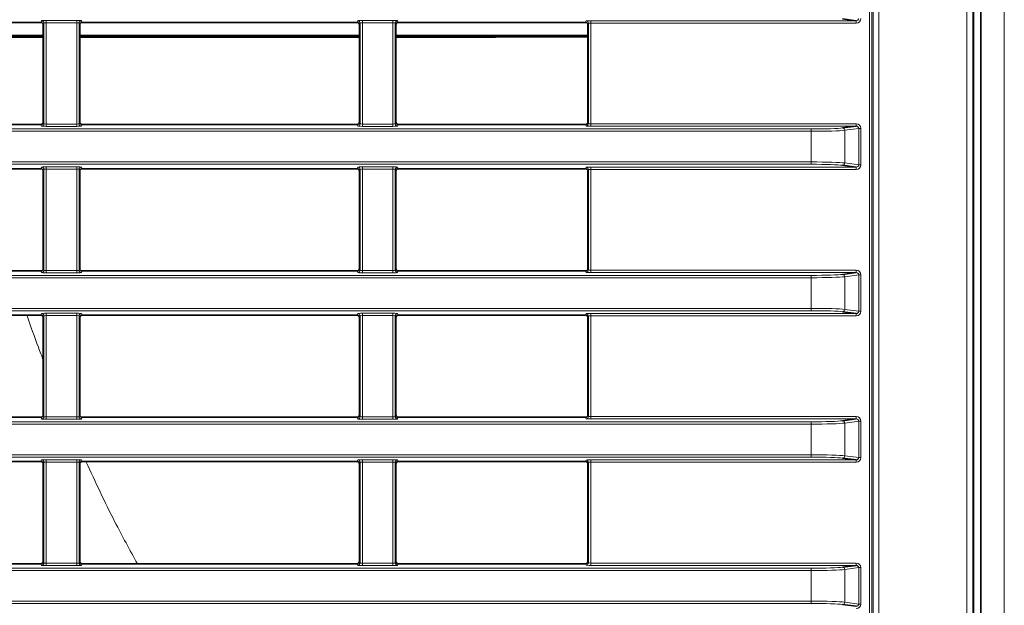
# Model space of a CAD drawing. Header units: millimetres. Extents: x 0 to 1118, y 0 to 864.
# Tile 329 of 339: x 1070 to 1091, y 463 to 476. Entities that reach past the tile are written whole.
import ezdxf

# ---------------------------------------------------------------- set-up
doc = ezdxf.new("R2010")
doc.units = ezdxf.units.MM

msp = doc.modelspace()

# ---------------------------------------------------------------- linework, layer by layer
at = {"color": 7, "linetype": 'Continuous', "lineweight": 18}
for p, q in [((1090.2749, 445.9511), (1090.2749, 525.5518)), ((1090.3999, 525.5518), (1090.3999, 445.9511)), ((1091.0728, 446.8764), (1091.0728, 524.6264)), ((1088.1987, 450.613), (1088.1987, 520.8898)), ((1088.2486, 520.8898), (1088.2486, 450.613)), ((1088.2714, 450.5903), (1088.2714, 520.9126)), ((1088.3964, 520.9126), (1088.3964, 450.5903)), ((1070.508, 475.9043), (1070.5219, 475.9392)), ((1070.5719, 475.8892), (1070.5579, 475.8543)), ((1070.5719, 473.7386), (1070.5719, 475.8892)), ((1070.6219, 475.9435), (1071.2737, 475.9435)), ((1070.6219, 475.9435), (1070.6219, 475.8935)), ((1071.2737, 475.8935), (1070.6219, 475.8935)), ((1070.6219, 475.8935), (1070.6219, 473.7343)), ((1071.2737, 475.9435), (1071.2737, 475.8935)), ((1071.2737, 473.7343), (1071.2737, 475.8935)), ((1071.3236, 475.8892), (1071.3236, 473.7386)), ((1071.3376, 475.8543), (1071.3236, 475.8892)), ((1071.3736, 475.9392), (1071.3876, 475.9043)), ((1077.258, 475.9043), (1077.2719, 475.9392)), ((1077.3219, 475.8892), (1077.3079, 475.8543)), ((1077.3219, 473.7386), (1077.3219, 475.8892)), ((1077.3719, 475.9435), (1078.0237, 475.9435)), ((1077.3719, 475.9435), (1077.3719, 475.8935)), ((1078.0237, 475.8935), (1077.3719, 475.8935)), ((1077.3719, 475.8935), (1077.3719, 473.7343)), ((1078.0237, 475.9435), (1078.0237, 475.8935)), ((1078.0237, 473.7343), (1078.0237, 475.8935)), ((1078.0736, 475.8892), (1078.0736, 473.7386)), ((1078.0876, 475.8543), (1078.0736, 475.8892)), ((1078.1236, 475.9392), (1078.1376, 475.9043)), ((1082.1347, 475.9043), (1082.1469, 475.9348)), ((1082.1969, 475.8849), (1082.1847, 475.8543)), ((1082.1969, 473.743), (1082.1969, 475.8849)), ((1082.2469, 475.9391), (1087.9096, 475.9391)), ((1082.2469, 475.8892), (1082.2469, 475.9391)), ((1087.9096, 475.8892), (1082.2469, 475.8892)), ((1082.2469, 475.8892), (1082.2469, 473.7387)), ((1087.9096, 475.8892), (1087.9096, 475.9391)), ((1070.5219, 473.6887), (1070.508, 473.7236)), ((1070.5579, 473.7736), (1070.5719, 473.7386)), ((1070.6219, 473.7343), (1070.6219, 473.6844)), ((1070.6219, 473.7343), (1071.2737, 473.7343)), ((1071.2737, 473.7343), (1071.2737, 473.6844)), ((1071.3236, 473.7386), (1071.3376, 473.7736)), ((1071.3876, 473.7236), (1071.3736, 473.6887)), ((1077.2719, 473.6887), (1077.258, 473.7236)), ((1077.3079, 473.7736), (1077.3219, 473.7386)), ((1077.3719, 473.7343), (1078.0237, 473.7343)), ((1077.3719, 473.7343), (1077.3719, 473.6844)), ((1078.0237, 473.7343), (1078.0237, 473.6844)), ((1078.0736, 473.7386), (1078.0876, 473.7736)), ((1078.1376, 473.7236), (1078.1236, 473.6887)), ((1082.1469, 473.693), (1082.1347, 473.7236)), ((1082.1847, 473.7736), (1082.1969, 473.743)), ((1082.2469, 473.7387), (1087.9096, 473.7387)), ((1082.2469, 473.7387), (1082.2469, 473.6887)), ((1087.9096, 473.7387), (1087.9096, 473.6887)), ((946.9427, 473.6285), (1086.9529, 473.6285)), ((1086.9529, 473.5786), (946.9427, 473.5786)), ((1071.2737, 473.6844), (1070.6219, 473.6844)), ((1078.0237, 473.6844), (1077.3719, 473.6844)), ((1087.9096, 473.6887), (1082.2469, 473.6887)), ((1086.9529, 473.5786), (1086.9529, 473.6285)), ((1086.9529, 472.9243), (1086.9529, 473.5786)), ((1087.9658, 473.6399), (1087.6662, 473.5997)), ((1087.6662, 473.5997), (1087.6662, 472.9032)), ((1087.9658, 472.8629), (1087.9658, 473.6399)), ((1088.0134, 473.6399), (1087.9658, 473.6399)), ((1088.0134, 473.6399), (1088.0134, 472.8629)), ((946.9427, 472.9243), (1086.9529, 472.9243)), ((1086.9529, 472.8743), (1086.9529, 472.9243)), ((1087.6662, 472.9032), (1087.9658, 472.8629)), ((1086.9529, 472.8743), (946.9427, 472.8743)), ((1070.508, 472.7793), (1070.5219, 472.8142)), ((1070.5719, 472.7642), (1070.5579, 472.7293)), ((1070.5719, 470.6136), (1070.5719, 472.7642)), ((1070.6219, 472.8185), (1071.2737, 472.8185)), ((1070.6219, 472.8185), (1070.6219, 472.7685)), ((1071.2737, 472.7685), (1070.6219, 472.7685)), ((1070.6219, 472.7685), (1070.6219, 470.6093)), ((1071.2737, 472.8185), (1071.2737, 472.7685)), ((1071.2737, 470.6093), (1071.2737, 472.7685)), ((1071.3236, 472.7642), (1071.3236, 470.6136)), ((1071.3376, 472.7293), (1071.3236, 472.7642)), ((1071.3736, 472.8142), (1071.3876, 472.7793)), ((1077.258, 472.7793), (1077.2719, 472.8142)), ((1077.3219, 472.7642), (1077.3079, 472.7293)), ((1077.3219, 470.6136), (1077.3219, 472.7642)), ((1077.3719, 472.8185), (1078.0237, 472.8185)), ((1077.3719, 472.8185), (1077.3719, 472.7685)), ((1078.0237, 472.7685), (1077.3719, 472.7685)), ((1077.3719, 472.7685), (1077.3719, 470.6093)), ((1078.0237, 472.8185), (1078.0237, 472.7685)), ((1078.0237, 470.6093), (1078.0237, 472.7685)), ((1078.0736, 472.7642), (1078.0736, 470.6136)), ((1078.0876, 472.7293), (1078.0736, 472.7642)), ((1078.1236, 472.8142), (1078.1376, 472.7793)), ((1082.1347, 472.7793), (1082.1469, 472.8098)), ((1082.1969, 472.7599), (1082.1847, 472.7293)), ((1082.1969, 470.618), (1082.1969, 472.7599)), ((1082.2469, 472.8141), (1087.9096, 472.8141)), ((1082.2469, 472.7642), (1082.2469, 472.8141)), ((1087.9096, 472.7642), (1082.2469, 472.7642)), ((1082.2469, 472.7642), (1082.2469, 470.6137)), ((1087.9096, 472.7642), (1087.9096, 472.8141)), ((1088.0134, 472.8629), (1087.9658, 472.8629)), ((1070.5219, 470.5637), (1070.508, 470.5986)), ((1070.5579, 470.6486), (1070.5719, 470.6136)), ((1070.6219, 470.6093), (1071.2737, 470.6093)), ((1070.6219, 470.6093), (1070.6219, 470.5594)), ((1071.2737, 470.6093), (1071.2737, 470.5594)), ((1071.3236, 470.6136), (1071.3376, 470.6486)), ((1071.3876, 470.5986), (1071.3736, 470.5637)), ((1077.2719, 470.5637), (1077.258, 470.5986)), ((1077.3079, 470.6486), (1077.3219, 470.6136)), ((1077.3719, 470.6093), (1078.0237, 470.6093)), ((1077.3719, 470.6093), (1077.3719, 470.5594)), ((1078.0237, 470.6093), (1078.0237, 470.5594)), ((1078.0736, 470.6136), (1078.0876, 470.6486)), ((1078.1376, 470.5986), (1078.1236, 470.5637)), ((1082.1469, 470.568), (1082.1347, 470.5986)), ((1082.1847, 470.6486), (1082.1969, 470.618)), ((1082.2469, 470.6137), (1087.9096, 470.6137)), ((1082.2469, 470.6137), (1082.2469, 470.5637)), ((1087.9096, 470.6137), (1087.9096, 470.5637)), ((946.9427, 470.5035), (1086.9529, 470.5035)), ((1086.9529, 470.4536), (946.9427, 470.4536)), ((1071.2737, 470.5594), (1070.6219, 470.5594)), ((1078.0237, 470.5594), (1077.3719, 470.5594)), ((1087.9096, 470.5637), (1082.2469, 470.5637)), ((1086.9529, 470.4536), (1086.9529, 470.5035)), ((1086.9529, 469.7993), (1086.9529, 470.4536)), ((1087.9658, 470.5149), (1087.6662, 470.4747)), ((1087.6662, 470.4747), (1087.6662, 469.7782)), ((1087.9658, 469.7379), (1087.9658, 470.5149)), ((1088.0134, 470.5149), (1087.9658, 470.5149)), ((1088.0134, 470.5149), (1088.0134, 469.7379)), ((946.9427, 469.7993), (1086.9529, 469.7993)), ((1086.9529, 469.7493), (946.9427, 469.7493)), ((1086.9529, 469.7493), (1086.9529, 469.7993)), ((1087.6662, 469.7782), (1087.9658, 469.7379)), ((1088.0134, 469.7379), (1087.9658, 469.7379)), ((1070.508, 469.6543), (1070.5219, 469.6892)), ((1070.5719, 469.6392), (1070.5579, 469.6043)), ((1070.5719, 467.4886), (1070.5719, 469.6392)), ((1070.6219, 469.6935), (1071.2737, 469.6935)), ((1070.6219, 469.6435), (1070.6219, 469.6935)), ((1071.2737, 469.6435), (1070.6219, 469.6435)), ((1070.6219, 469.6435), (1070.6219, 467.4843)), ((1071.2737, 469.6435), (1071.2737, 469.6935)), ((1071.2737, 467.4843), (1071.2737, 469.6435)), ((1071.3236, 469.6392), (1071.3236, 467.4886)), ((1071.3376, 469.6043), (1071.3236, 469.6392)), ((1071.3736, 469.6892), (1071.3876, 469.6543)), ((1077.258, 469.6543), (1077.2719, 469.6892)), ((1077.3219, 469.6392), (1077.3079, 469.6043)), ((1077.3219, 467.4886), (1077.3219, 469.6392)), ((1077.3719, 469.6935), (1078.0237, 469.6935)), ((1077.3719, 469.6435), (1077.3719, 469.6935)), ((1078.0237, 469.6435), (1077.3719, 469.6435)), ((1077.3719, 469.6435), (1077.3719, 467.4843)), ((1078.0237, 469.6435), (1078.0237, 469.6935)), ((1078.0237, 467.4843), (1078.0237, 469.6435)), ((1078.0736, 469.6392), (1078.0736, 467.4886)), ((1078.0876, 469.6043), (1078.0736, 469.6392)), ((1078.1236, 469.6892), (1078.1376, 469.6543)), ((1082.1347, 469.6543), (1082.1469, 469.6848)), ((1082.1969, 469.6349), (1082.1847, 469.6043)), ((1082.1969, 467.493), (1082.1969, 469.6349)), ((1082.2469, 469.6891), (1087.9096, 469.6891)), ((1082.2469, 469.6392), (1082.2469, 469.6891)), ((1087.9096, 469.6392), (1082.2469, 469.6392)), ((1082.2469, 469.6392), (1082.2469, 467.4887)), ((1087.9096, 469.6392), (1087.9096, 469.6891)), ((1070.5219, 467.4387), (1070.508, 467.4736)), ((1070.5579, 467.5236), (1070.5719, 467.4886)), ((1070.6219, 467.4344), (1070.6219, 467.4843)), ((1070.6219, 467.4843), (1071.2737, 467.4843)), ((1071.2737, 467.4344), (1070.6219, 467.4344)), ((1071.2737, 467.4344), (1071.2737, 467.4843)), ((1071.3236, 467.4886), (1071.3376, 467.5236)), ((1071.3876, 467.4736), (1071.3736, 467.4387)), ((1077.2719, 467.4387), (1077.258, 467.4736)), ((1077.3079, 467.5236), (1077.3219, 467.4886)), ((1077.3719, 467.4344), (1077.3719, 467.4843)), ((1077.3719, 467.4843), (1078.0237, 467.4843)), ((1078.0237, 467.4344), (1077.3719, 467.4344)), ((1078.0237, 467.4344), (1078.0237, 467.4843)), ((1078.0736, 467.4886), (1078.0876, 467.5236)), ((1078.1376, 467.4736), (1078.1236, 467.4387)), ((1082.1469, 467.443), (1082.1347, 467.4736)), ((1082.1847, 467.5236), (1082.1969, 467.493)), ((1082.2469, 467.4887), (1087.9096, 467.4887)), ((1082.2469, 467.4887), (1082.2469, 467.4387)), ((1087.9096, 467.4387), (1082.2469, 467.4387)), ((1087.9096, 467.4887), (1087.9096, 467.4387)), ((946.9427, 467.3785), (1086.9529, 467.3785)), ((1086.9529, 467.3286), (946.9427, 467.3286)), ((1086.9529, 467.3286), (1086.9529, 467.3785)), ((1086.9529, 466.6743), (1086.9529, 467.3286)), ((1087.9658, 467.3899), (1087.6662, 467.3497)), ((1087.6662, 467.3497), (1087.6662, 466.6532)), ((1087.9658, 466.6129), (1087.9658, 467.3899)), ((1088.0134, 467.3899), (1087.9658, 467.3899)), ((1088.0134, 467.3899), (1088.0134, 466.6129)), ((946.9427, 466.6743), (1086.9529, 466.6743)), ((1086.9529, 466.6243), (946.9427, 466.6243)), ((1086.9529, 466.6243), (1086.9529, 466.6743)), ((1087.6662, 466.6532), (1087.9658, 466.6129)), ((1088.0134, 466.6129), (1087.9658, 466.6129)), ((1070.508, 466.5293), (1070.5219, 466.5642)), ((1070.5719, 466.5142), (1070.5579, 466.4793)), ((1070.5719, 464.3636), (1070.5719, 466.5142)), ((1070.6219, 466.5685), (1071.2737, 466.5685)), ((1070.6219, 466.5685), (1070.6219, 466.5185)), ((1071.2737, 466.5185), (1070.6219, 466.5185)), ((1070.6219, 466.5185), (1070.6219, 464.3593)), ((1071.2737, 466.5685), (1071.2737, 466.5185)), ((1071.2737, 464.3593), (1071.2737, 466.5185)), ((1071.3236, 466.5142), (1071.3236, 464.3636)), ((1071.3376, 466.4793), (1071.3236, 466.5142)), ((1071.3736, 466.5642), (1071.3876, 466.5293)), ((1077.258, 466.5293), (1077.2719, 466.5642)), ((1077.3219, 466.5142), (1077.3079, 466.4793)), ((1077.3219, 464.3636), (1077.3219, 466.5142)), ((1077.3719, 466.5685), (1078.0237, 466.5685)), ((1077.3719, 466.5685), (1077.3719, 466.5185)), ((1078.0237, 466.5185), (1077.3719, 466.5185)), ((1077.3719, 466.5185), (1077.3719, 464.3593)), ((1078.0237, 466.5685), (1078.0237, 466.5185)), ((1078.0237, 464.3593), (1078.0237, 466.5185)), ((1078.0736, 466.5142), (1078.0736, 464.3636)), ((1078.0876, 466.4793), (1078.0736, 466.5142)), ((1078.1236, 466.5642), (1078.1376, 466.5293)), ((1082.1347, 466.5293), (1082.1469, 466.5598)), ((1082.1969, 466.5099), (1082.1847, 466.4793)), ((1082.1969, 464.368), (1082.1969, 466.5099)), ((1082.2469, 466.5641), (1087.9096, 466.5641)), ((1082.2469, 466.5142), (1082.2469, 466.5641)), ((1087.9096, 466.5142), (1082.2469, 466.5142)), ((1082.2469, 466.5142), (1082.2469, 464.3637)), ((1087.9096, 466.5142), (1087.9096, 466.5641)), ((1070.5219, 464.3137), (1070.508, 464.3486)), ((1070.5579, 464.3986), (1070.5719, 464.3636)), ((1070.6219, 464.3593), (1071.2737, 464.3593)), ((1070.6219, 464.3593), (1070.6219, 464.3094)), ((1071.2737, 464.3094), (1070.6219, 464.3094)), ((1071.2737, 464.3593), (1071.2737, 464.3094)), ((1071.3236, 464.3636), (1071.3376, 464.3986)), ((1071.3876, 464.3486), (1071.3736, 464.3137)), ((1077.2719, 464.3137), (1077.258, 464.3486)), ((1077.3079, 464.3986), (1077.3219, 464.3636)), ((1077.3719, 464.3593), (1077.3719, 464.3094)), ((1077.3719, 464.3593), (1078.0237, 464.3593)), ((1078.0237, 464.3094), (1077.3719, 464.3094)), ((1078.0237, 464.3593), (1078.0237, 464.3094)), ((1078.0736, 464.3636), (1078.0876, 464.3986)), ((1078.1376, 464.3486), (1078.1236, 464.3137)), ((1082.1469, 464.318), (1082.1347, 464.3486)), ((1082.1847, 464.3986), (1082.1969, 464.368)), ((1082.2469, 464.3637), (1087.9096, 464.3637)), ((1082.2469, 464.3637), (1082.2469, 464.3137)), ((1087.9096, 464.3137), (1082.2469, 464.3137)), ((1087.9096, 464.3637), (1087.9096, 464.3137)), ((946.9427, 464.2535), (1086.9529, 464.2535)), ((1086.9529, 464.2036), (946.9427, 464.2036)), ((1086.9529, 464.2036), (1086.9529, 464.2535)), ((1086.9529, 463.5493), (1086.9529, 464.2036)), ((1087.9658, 464.2649), (1087.6662, 464.2247)), ((1087.6662, 464.2247), (1087.6662, 463.5282)), ((1087.9658, 463.4879), (1087.9658, 464.2649)), ((1088.0134, 464.2649), (1087.9658, 464.2649)), ((1088.0134, 464.2649), (1088.0134, 463.4879)), ((946.9427, 463.5493), (1086.9529, 463.5493)), ((1086.9529, 463.4993), (946.9427, 463.4993)), ((1086.9529, 463.4993), (1086.9529, 463.5493)), ((1087.6662, 463.5282), (1087.9658, 463.4879)), ((1088.0134, 463.4879), (1087.9658, 463.4879))]:
    msp.add_line(p, q, dxfattribs=at)
at = {"color": 7, "linetype": 'Continuous', "lineweight": 35}
for p, q in [((1090.4174, 525.559), (1090.4174, 445.9438)), ((1090.5728, 446.8764), (1090.5728, 524.6264)), ((1064.6376, 475.9043), (1070.508, 475.9043)), ((1070.5579, 475.8543), (1070.5579, 473.7736)), ((1071.3376, 473.7736), (1071.3376, 475.8543)), ((1071.3876, 475.9043), (1077.258, 475.9043)), ((1077.3079, 475.8543), (1077.3079, 473.7736)), ((1078.0876, 473.7736), (1078.0876, 475.8543)), ((1078.1376, 475.9043), (1082.1347, 475.9043)), ((1082.1847, 473.7736), (1082.1847, 475.8543)), ((1087.9096, 475.9391), (1087.6186, 475.9782)), ((1068.7468, 475.5907), (1070.5579, 475.5897)), ((1064.6376, 473.7236), (1070.508, 473.7236)), ((1071.3876, 473.7236), (1077.258, 473.7236)), ((1078.1376, 473.7236), (1082.1347, 473.7236)), ((1087.6186, 473.6496), (1087.9096, 473.6887)), ((1064.6376, 472.7793), (1070.508, 472.7793)), ((1070.5579, 472.7293), (1070.5579, 470.6486)), ((1071.3376, 470.6486), (1071.3376, 472.7293)), ((1071.3876, 472.7793), (1077.258, 472.7793)), ((1077.3079, 472.7293), (1077.3079, 470.6486)), ((1078.0876, 470.6486), (1078.0876, 472.7293)), ((1078.1376, 472.7793), (1082.1347, 472.7793)), ((1082.1847, 470.6486), (1082.1847, 472.7293)), ((1087.9096, 472.8141), (1087.6186, 472.8532)), ((1064.6376, 470.5986), (1070.508, 470.5986)), ((1071.3876, 470.5986), (1077.258, 470.5986)), ((1078.1376, 470.5986), (1082.1347, 470.5986)), ((1087.6186, 470.5246), (1087.9096, 470.5637)), ((1064.6376, 469.6543), (1070.508, 469.6543)), ((1070.5579, 469.6043), (1070.5579, 467.5236)), ((1071.3376, 467.5236), (1071.3376, 469.6043)), ((1071.3876, 469.6543), (1077.258, 469.6543)), ((1077.3079, 469.6043), (1077.3079, 467.5236)), ((1078.0876, 467.5236), (1078.0876, 469.6043)), ((1078.1376, 469.6543), (1082.1347, 469.6543)), ((1082.1847, 467.5236), (1082.1847, 469.6043)), ((1087.9096, 469.6891), (1087.6186, 469.7282)), ((1070.508, 467.4736), (1064.6376, 467.4736)), ((1077.258, 467.4736), (1071.3876, 467.4736)), ((1082.1347, 467.4736), (1078.1376, 467.4736)), ((1087.6186, 467.3996), (1087.9096, 467.4387)), ((1087.9096, 466.5641), (1087.6186, 466.6032)), ((1070.508, 466.5293), (1064.6376, 466.5293)), ((1070.5579, 466.4793), (1070.5579, 464.3986)), ((1071.3376, 464.3986), (1071.3376, 466.4793)), ((1077.258, 466.5293), (1071.3876, 466.5293)), ((1077.3079, 466.4793), (1077.3079, 464.3986)), ((1078.0876, 464.3986), (1078.0876, 466.4793)), ((1082.1347, 466.5293), (1078.1376, 466.5293)), ((1082.1847, 464.3986), (1082.1847, 466.4793)), ((1070.508, 464.3486), (1064.6376, 464.3486)), ((1077.258, 464.3486), (1071.3876, 464.3486)), ((1082.1347, 464.3486), (1078.1376, 464.3486)), ((1087.6186, 464.2746), (1087.9096, 464.3137)), ((1087.9096, 463.4391), (1087.6186, 463.4782))]:
    msp.add_line(p, q, dxfattribs=at)
at = {"color": 7, "linetype": 'Continuous', "lineweight": 18}
for centre, radius, start, end in [((1070.5219, 475.8892), 0.05, 0.07399, 89.97184), ((1071.3737, 475.8892), 0.05, 90.02816, 179.92601), ((1077.2719, 475.8892), 0.05, 0.07399, 89.97184), ((1078.1237, 475.8892), 0.05, 90.02816, 179.92601), ((1082.1469, 475.8848), 0.05, 0.07399, 89.97184), ((1070.5219, 473.7387), 0.05, 270.02816, 359.92601), ((1071.3737, 473.7387), 0.05, 180.07399, 269.97184), ((1077.2719, 473.7387), 0.05, 270.02816, 359.92601), ((1078.1237, 473.7387), 0.05, 180.07399, 269.97184), ((1082.1469, 473.743), 0.05, 270.02816, 359.92601), ((1087.6166, 473.6001), 0.0496, 359.52436, 87.65613), ((1087.6166, 472.9028), 0.0496, 272.34387, 0.47564), ((1070.5219, 472.7642), 0.05, 0.07399, 89.97184), ((1071.3737, 472.7642), 0.05, 90.02816, 179.92601), ((1077.2719, 472.7642), 0.05, 0.07399, 89.97184), ((1078.1237, 472.7642), 0.05, 90.02816, 179.92601), ((1082.1469, 472.7598), 0.05, 0.07399, 89.97184), ((1070.5219, 470.6137), 0.05, 270.02816, 359.92601), ((1071.3737, 470.6137), 0.05, 180.07399, 269.97184), ((1077.2719, 470.6137), 0.05, 270.02816, 359.92601), ((1078.1237, 470.6137), 0.05, 180.07399, 269.97184), ((1082.1469, 470.618), 0.05, 270.02816, 359.92601), ((1087.6166, 470.4751), 0.0496, 359.52436, 87.65613), ((1087.6166, 469.7778), 0.0496, 272.34387, 0.47564), ((1070.5219, 469.6392), 0.05, 0.07399, 89.97184), ((1071.3737, 469.6392), 0.05, 90.02816, 179.92601), ((1077.2719, 469.6392), 0.05, 0.07399, 89.97184), ((1078.1237, 469.6392), 0.05, 90.02816, 179.92601), ((1082.1469, 469.6348), 0.05, 0.07399, 89.97184), ((1070.5219, 467.4887), 0.05, 270.02816, 359.92601), ((1071.3737, 467.4887), 0.05, 180.07399, 269.97184), ((1077.2719, 467.4887), 0.05, 270.02816, 359.92601), ((1078.1237, 467.4887), 0.05, 180.07399, 269.97184), ((1082.1469, 467.493), 0.05, 270.02816, 359.92601), ((1087.6166, 467.3501), 0.0496, 359.52436, 87.65613), ((1087.6166, 466.6528), 0.0496, 272.34387, 0.47564), ((1070.5219, 466.5142), 0.05, 0.07399, 89.97184), ((1071.3737, 466.5142), 0.05, 90.02816, 179.92601), ((1077.2719, 466.5142), 0.05, 0.07399, 89.97184), ((1078.1237, 466.5142), 0.05, 90.02816, 179.92601), ((1082.1469, 466.5098), 0.05, 0.07399, 89.97184), ((1070.5219, 464.3637), 0.05, 270.02816, 359.92601), ((1071.3737, 464.3637), 0.05, 180.07399, 269.97184), ((1077.2719, 464.3637), 0.05, 270.02816, 359.92601), ((1078.1237, 464.3637), 0.05, 180.07399, 269.97184), ((1082.1469, 464.368), 0.05, 270.02816, 359.92601), ((1087.6166, 464.2251), 0.0496, 359.52436, 87.65613), ((1087.6166, 463.5278), 0.0496, 272.34387, 0.47564)]:
    msp.add_arc(centre, radius, start, end, dxfattribs=at)
at = {"color": 7, "linetype": 'Continuous', "lineweight": 35}
for centre, major_axis, start_param, end_param in [((1070.5079, 475.8542), (-0.0186, -0.0465), 1.9514996, 3.5215347), ((1071.3876, 475.8542), (-0.0186, 0.0465), 5.9032433, 7.4732784), ((1077.2579, 475.8542), (-0.0186, -0.0465), 1.9514996, 3.5215347), ((1078.1376, 475.8542), (-0.0186, 0.0465), 5.9032433, 7.4732784), ((1082.1347, 475.8542), (0.0186, 0.0465), 5.0930923, 6.6631273), ((1070.5079, 473.7736), (-0.0186, 0.0465), 2.7616506, 4.3316857), ((1071.3876, 473.7736), (-0.0186, -0.0465), 5.0930923, 6.6631273), ((1077.2579, 473.7736), (-0.0186, 0.0465), 2.7616506, 4.3316857), ((1078.1376, 473.7736), (-0.0186, -0.0465), 5.0930923, 6.6631273), ((1082.1347, 473.7736), (0.0186, -0.0465), 5.9032433, 7.4732784), ((1070.5079, 472.7292), (-0.0186, -0.0465), 1.9514996, 3.5215347), ((1071.3876, 472.7292), (-0.0186, 0.0465), 5.9032433, 7.4732784), ((1077.2579, 472.7292), (-0.0186, -0.0465), 1.9514996, 3.5215347), ((1078.1376, 472.7292), (-0.0186, 0.0465), 5.9032433, 7.4732784), ((1082.1347, 472.7292), (0.0186, 0.0465), 5.0930923, 6.6631273), ((1070.5079, 470.6486), (-0.0186, 0.0465), 2.7616506, 4.3316857), ((1071.3876, 470.6486), (-0.0186, -0.0465), 5.0930923, 6.6631273), ((1077.2579, 470.6486), (-0.0186, 0.0465), 2.7616506, 4.3316857), ((1078.1376, 470.6486), (-0.0186, -0.0465), 5.0930923, 6.6631273), ((1082.1347, 470.6486), (0.0186, -0.0465), 5.9032433, 7.4732784), ((1070.5079, 469.6042), (-0.0186, -0.0465), 1.9514996, 3.5215347), ((1071.3876, 469.6042), (-0.0186, 0.0465), 5.9032433, 7.4732784), ((1077.2579, 469.6042), (-0.0186, -0.0465), 1.9514996, 3.5215347), ((1078.1376, 469.6042), (-0.0186, 0.0465), 5.9032433, 7.4732784), ((1082.1347, 469.6042), (0.0186, 0.0465), 5.0930923, 6.6631273), ((1070.5079, 467.5236), (-0.0186, 0.0465), 2.7616506, 4.3316857), ((1071.3876, 467.5236), (-0.0186, -0.0465), 5.0930923, 6.6631273), ((1077.2579, 467.5236), (-0.0186, 0.0465), 2.7616506, 4.3316857), ((1078.1376, 467.5236), (-0.0186, -0.0465), 5.0930923, 6.6631273), ((1082.1347, 467.5236), (0.0186, -0.0465), 5.9032433, 7.4732784), ((1070.5079, 466.4792), (-0.0186, -0.0465), 1.9514996, 3.5215347), ((1071.3876, 466.4792), (-0.0186, 0.0465), 5.9032433, 7.4732784), ((1077.2579, 466.4792), (-0.0186, -0.0465), 1.9514996, 3.5215347), ((1078.1376, 466.4792), (-0.0186, 0.0465), 5.9032433, 7.4732784), ((1082.1347, 466.4792), (0.0186, 0.0465), 5.0930923, 6.6631273), ((1070.5079, 464.3986), (-0.0186, 0.0465), 2.7616506, 4.3316857), ((1071.3876, 464.3986), (-0.0186, -0.0465), 5.0930923, 6.6631273), ((1077.2579, 464.3986), (-0.0186, 0.0465), 2.7616506, 4.3316857), ((1078.1376, 464.3986), (-0.0186, -0.0465), 5.0930923, 6.6631273), ((1082.1347, 464.3986), (0.0186, -0.0465), 5.9032433, 7.4732784)]:
    msp.add_ellipse(centre, major_axis=major_axis, ratio=0.9988964, start_param=start_param, end_param=end_param, dxfattribs=at)
at = {"color": 7, "linetype": 'Continuous', "lineweight": 18}
for centre, major_axis, ratio, start_param, end_param in [((1070.6219, 475.9391), (0.1, 0), 0.0436609, 1.5707963, 3.1241394), ((1070.6219, 475.8892), (0.05, 0), 0.0873219, 1.5707963, 3.1241394), ((1071.2737, 475.9391), (0.1, 0), 0.0436609, 0.0174533, 1.5707963), ((1071.2737, 475.8892), (0.05, 0), 0.0873219, 0.0174533, 1.5707963), ((1077.3719, 475.9391), (0.1, 0), 0.0436609, 1.5707963, 3.1241394), ((1077.3719, 475.8892), (0.05, 0), 0.0873219, 1.5707963, 3.1241394), ((1078.0237, 475.9391), (0.1, 0), 0.0436609, 0.0174533, 1.5707963), ((1078.0237, 475.8892), (0.05, 0), 0.0873219, 0.0174533, 1.5707963), ((1082.2469, 475.9347), (0.1, 0), 0.0436609, 1.5707963, 3.1241394), ((1082.2469, 475.8848), (0.05, 0), 0.0873219, 1.5707963, 3.1241394), ((1087.9082, 475.9893), (0.0572, -0.0077), 0.8661766, 4.8528691, 6.4101858), ((1087.9082, 475.9893), (0.1043, -0.014), 0.9502376, 4.8528691, 6.4101858), ((1070.6219, 473.7387), (0.05, 0), 0.0873219, 3.1590459, 4.712389), ((1071.2737, 473.7387), (0.05, 0), 0.0873219, 4.712389, 6.265732), ((1077.3719, 473.7387), (0.05, 0), 0.0873219, 3.1590459, 4.712389), ((1078.0237, 473.7387), (0.05, 0), 0.0873219, 4.712389, 6.265732), ((1082.2469, 473.7431), (0.05, 0), 0.0873219, 3.1590459, 4.712389), ((1087.9082, 473.6386), (0.1043, 0.014), 0.9502376, 6.1561848, 7.7135016), ((1070.6219, 473.6887), (0.1, 0), 0.0436609, 3.1590459, 4.712389), ((1071.2737, 473.6887), (0.1, 0), 0.0436609, 4.712389, 6.265732), ((1077.3719, 473.6887), (0.1, 0), 0.0436609, 3.1590459, 4.712389), ((1078.0237, 473.6887), (0.1, 0), 0.0436609, 4.712389, 6.265732), ((1082.2469, 473.6931), (0.1, 0), 0.0436609, 3.1590459, 4.712389), ((1086.9529, 473.6591), (0.7, 0), 0.0436609, 4.712389, 5.969026), ((1086.9529, 473.6091), (0.75, 0), 0.0407502, 4.712389, 5.969026), ((1087.9082, 473.6386), (0.0572, 0.0077), 0.8661766, 6.1561848, 7.7135016), ((1086.9529, 472.8937), (0.75, 0), 0.0407502, 0.3141593, 1.5707963), ((1070.6219, 472.8141), (0.1, 0), 0.0436609, 1.5707963, 3.1241394), ((1070.6219, 472.7642), (0.05, 0), 0.0873219, 1.5707963, 3.1241394), ((1071.2737, 472.8141), (0.1, 0), 0.0436609, 0.0174533, 1.5707963), ((1071.2737, 472.7642), (0.05, 0), 0.0873219, 0.0174533, 1.5707963), ((1077.3719, 472.8141), (0.1, 0), 0.0436609, 1.5707963, 3.1241394), ((1077.3719, 472.7642), (0.05, 0), 0.0873219, 1.5707963, 3.1241394), ((1078.0237, 472.8141), (0.1, 0), 0.0436609, 0.0174533, 1.5707963), ((1078.0237, 472.7642), (0.05, 0), 0.0873219, 0.0174533, 1.5707963), ((1082.2469, 472.8097), (0.1, 0), 0.0436609, 1.5707963, 3.1241394), ((1082.2469, 472.7598), (0.05, 0), 0.0873219, 1.5707963, 3.1241394), ((1086.9529, 472.8438), (0.7, 0), 0.0436609, 0.3141593, 1.5707963), ((1087.9082, 472.8643), (0.0572, -0.0077), 0.8661766, 4.8528691, 6.4101858), ((1087.9082, 472.8643), (0.1043, -0.014), 0.9502376, 4.8528691, 6.4101858), ((1070.6219, 470.6137), (0.05, 0), 0.0873219, 3.1590459, 4.712389), ((1071.2737, 470.6137), (0.05, 0), 0.0873219, 4.712389, 6.265732), ((1077.3719, 470.6137), (0.05, 0), 0.0873219, 3.1590459, 4.712389), ((1078.0237, 470.6137), (0.05, 0), 0.0873219, 4.712389, 6.265732), ((1082.2469, 470.6181), (0.05, 0), 0.0873219, 3.1590459, 4.712389), ((1087.9082, 470.5136), (0.1043, 0.014), 0.9502376, 6.1561848, 7.7135016), ((1070.6219, 470.5637), (0.1, 0), 0.0436609, 3.1590459, 4.712389), ((1071.2737, 470.5637), (0.1, 0), 0.0436609, 4.712389, 6.265732), ((1077.3719, 470.5637), (0.1, 0), 0.0436609, 3.1590459, 4.712389), ((1078.0237, 470.5637), (0.1, 0), 0.0436609, 4.712389, 6.265732), ((1082.2469, 470.5681), (0.1, 0), 0.0436609, 3.1590459, 4.712389), ((1086.9529, 470.5341), (0.7, 0), 0.0436609, 4.712389, 5.969026), ((1086.9529, 470.4841), (0.75, 0), 0.0407502, 4.712389, 5.969026), ((1087.9082, 470.5136), (0.0572, 0.0077), 0.8661766, 6.1561848, 7.7135016), ((1086.9529, 469.7687), (0.75, 0), 0.0407502, 0.3141593, 1.5707963), ((1086.9529, 469.7188), (0.7, 0), 0.0436609, 0.3141593, 1.5707963), ((1087.9082, 469.7393), (0.0572, -0.0077), 0.8661766, 4.8528691, 6.4101858), ((1087.9082, 469.7393), (0.1043, -0.014), 0.9502376, 4.8528691, 6.4101858), ((1070.6219, 469.6891), (0.1, 0), 0.0436609, 1.5707963, 3.1241394), ((1070.6219, 469.6392), (0.05, 0), 0.0873219, 1.5707963, 3.1241394), ((1071.2737, 469.6891), (0.1, 0), 0.0436609, 0.0174533, 1.5707963), ((1071.2737, 469.6392), (0.05, 0), 0.0873219, 0.0174533, 1.5707963), ((1077.3719, 469.6891), (0.1, 0), 0.0436609, 1.5707963, 3.1241394), ((1077.3719, 469.6392), (0.05, 0), 0.0873219, 1.5707963, 3.1241394), ((1078.0237, 469.6891), (0.1, 0), 0.0436609, 0.0174533, 1.5707963), ((1078.0237, 469.6392), (0.05, 0), 0.0873219, 0.0174533, 1.5707963), ((1082.2469, 469.6847), (0.1, 0), 0.0436609, 1.5707963, 3.1241394), ((1082.2469, 469.6348), (0.05, 0), 0.0873219, 1.5707963, 3.1241394), ((1070.6219, 467.4387), (0.1, 0), 0.0436609, 3.1590459, 4.712389), ((1070.6219, 467.4887), (0.05, 0), 0.0873219, 3.1590459, 4.712389), ((1071.2737, 467.4887), (0.05, 0), 0.0873219, 4.712389, 6.265732), ((1071.2737, 467.4387), (0.1, 0), 0.0436609, 4.712389, 6.265732), ((1077.3719, 467.4387), (0.1, 0), 0.0436609, 3.1590459, 4.712389), ((1077.3719, 467.4887), (0.05, 0), 0.0873219, 3.1590459, 4.712389), ((1078.0237, 467.4887), (0.05, 0), 0.0873219, 4.712389, 6.265732), ((1078.0237, 467.4387), (0.1, 0), 0.0436609, 4.712389, 6.265732), ((1082.2469, 467.4431), (0.1, 0), 0.0436609, 3.1590459, 4.712389), ((1082.2469, 467.4931), (0.05, 0), 0.0873219, 3.1590459, 4.712389), ((1087.9082, 467.3886), (0.1043, 0.014), 0.9502376, 6.1561848, 7.7135016), ((1087.9082, 467.3886), (0.0572, 0.0077), 0.8661766, 6.1561848, 7.7135016), ((1086.9529, 467.4091), (0.7, 0), 0.0436609, 4.712389, 5.969026), ((1086.9529, 467.3591), (0.75, 0), 0.0407502, 4.712389, 5.969026), ((1086.9529, 466.6437), (0.75, 0), 0.0407502, 0.3141593, 1.5707963), ((1086.9529, 466.5938), (0.7, 0), 0.0436609, 0.3141593, 1.5707963), ((1087.9082, 466.6143), (0.0572, -0.0077), 0.8661766, 4.8528691, 6.4101858), ((1087.9082, 466.6143), (0.1043, -0.014), 0.9502376, 4.8528691, 6.4101858), ((1070.6219, 466.5641), (0.1, 0), 0.0436609, 1.5707963, 3.1241394), ((1070.6219, 466.5142), (0.05, 0), 0.0873219, 1.5707963, 3.1241394), ((1071.2737, 466.5641), (0.1, 0), 0.0436609, 0.0174533, 1.5707963), ((1071.2737, 466.5142), (0.05, 0), 0.0873219, 0.0174533, 1.5707963), ((1077.3719, 466.5641), (0.1, 0), 0.0436609, 1.5707963, 3.1241394), ((1077.3719, 466.5142), (0.05, 0), 0.0873219, 1.5707963, 3.1241394), ((1078.0237, 466.5641), (0.1, 0), 0.0436609, 0.0174533, 1.5707963), ((1078.0237, 466.5142), (0.05, 0), 0.0873219, 0.0174533, 1.5707963), ((1082.2469, 466.5597), (0.1, 0), 0.0436609, 1.5707963, 3.1241394), ((1082.2469, 466.5098), (0.05, 0), 0.0873219, 1.5707963, 3.1241394), ((1070.6219, 464.3137), (0.1, 0), 0.0436609, 3.1590459, 4.712389), ((1070.6219, 464.3637), (0.05, 0), 0.0873219, 3.1590459, 4.712389), ((1071.2737, 464.3637), (0.05, 0), 0.0873219, 4.712389, 6.265732), ((1071.2737, 464.3137), (0.1, 0), 0.0436609, 4.712389, 6.265732), ((1077.3719, 464.3137), (0.1, 0), 0.0436609, 3.1590459, 4.712389), ((1077.3719, 464.3637), (0.05, 0), 0.0873219, 3.1590459, 4.712389), ((1078.0237, 464.3637), (0.05, 0), 0.0873219, 4.712389, 6.265732), ((1078.0237, 464.3137), (0.1, 0), 0.0436609, 4.712389, 6.265732), ((1082.2469, 464.3181), (0.1, 0), 0.0436609, 3.1590459, 4.712389), ((1082.2469, 464.3681), (0.05, 0), 0.0873219, 3.1590459, 4.712389), ((1086.9529, 464.2841), (0.7, 0), 0.0436609, 4.712389, 5.969026), ((1087.9082, 464.2636), (0.1043, 0.014), 0.9502376, 6.1561848, 7.7135016), ((1087.9082, 464.2636), (0.0572, 0.0077), 0.8661766, 6.1561848, 7.7135016), ((1086.9529, 464.2341), (0.75, 0), 0.0407502, 4.712389, 5.969026), ((1086.9529, 463.5187), (0.75, 0), 0.0407502, 0.3141593, 1.5707963), ((1086.9529, 463.4688), (0.7, 0), 0.0436609, 0.3141593, 1.5707963), ((1087.9082, 463.4893), (0.0572, -0.0077), 0.8661766, 4.8528691, 6.4101858), ((1087.9082, 463.4893), (0.1043, -0.014), 0.9502376, 4.8528691, 6.4101858)]:
    msp.add_ellipse(centre, major_axis=major_axis, ratio=ratio, start_param=start_param, end_param=end_param, dxfattribs=at)
at = {"color": 7, "linetype": 'Continuous', "lineweight": 35}
for points, knots in [([(1064.5876, 475.6264), (1064.8835, 475.6264), (1066.2519, 475.6264), (1068.2499, 475.6264), (1069.9979, 475.6264), (1070.5579, 475.6264)], [0, 0, 0, 0, 0.1578553, 0.7302007, 1, 1, 1, 1]), ([(1071.3376, 475.6264), (1071.5941, 475.6264), (1072.9284, 475.6264), (1074.9229, 475.6264), (1076.6896, 475.6264), (1077.3079, 475.6264)], [0, 0, 0, 0, 0.1339851, 0.6968812, 1, 1, 1, 1]), ([(1078.0876, 475.6264), (1078.3735, 475.6264), (1079.7153, 475.6264), (1081.0972, 475.6264), (1082.1847, 475.6264)], [0, 0, 0, 0, 0.2130193, 1, 1, 1, 1]), ([(1071.3376, 475.5893), (1071.6007, 475.5892), (1072.9904, 475.5884), (1074.9814, 475.5885), (1076.7206, 475.5894), (1077.3079, 475.5897)], [0, 0, 0, 0, 0.13391032, 0.70747258, 1, 1, 1, 1]), ([(1078.0876, 475.5901), (1078.4026, 475.5902), (1079.7589, 475.5907), (1081.1312, 475.5922), (1082.1847, 475.5933)], [0, 0, 0, 0, 0.2322503, 1, 1, 1, 1])]:
    msp.add_open_spline(points, degree=3, knots=knots, dxfattribs=at)
at = {"color": 7, "linetype": 'Continuous', "lineweight": 18}
for points, knots in [([(1070.5579, 468.6968), (1070.5234, 468.7869), (1070.4038, 469.0987), (1070.2885, 469.4183), (1070.2116, 469.6494), (1070.2099, 469.6543)], [0, 0, 0, 0, 0.2845544, 0.9848447, 1, 1, 1, 1]), ([(1072.5685, 464.3486), (1072.4061, 464.6436), (1072.0142, 465.3554), (1071.6715, 466.0958), (1071.4708, 466.5293)], [0, 0, 0, 0, 0.414548, 1, 1, 1, 1])]:
    msp.add_open_spline(points, degree=3, knots=knots, dxfattribs=at)

doc.saveas('drawing.dxf')
